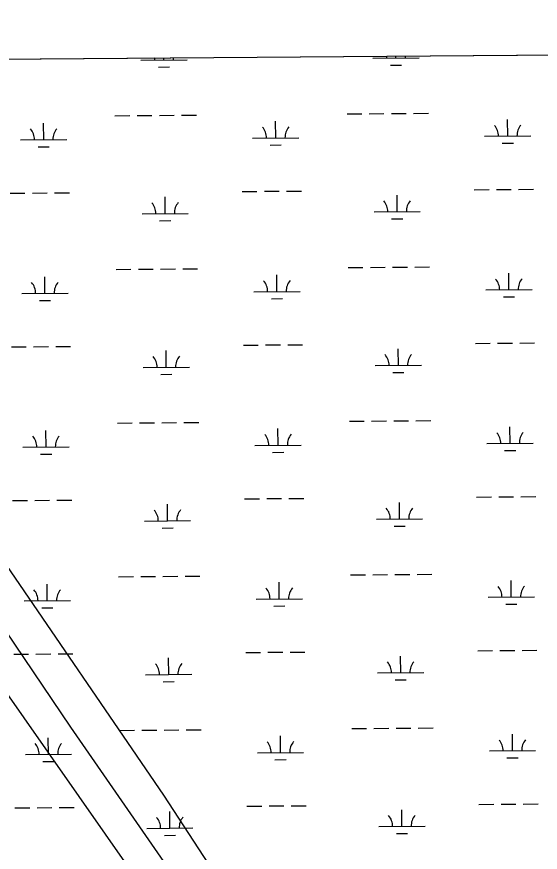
# Model space of a CAD drawing. Extents: x 3540316 to 3578335, y 553172 to 578787.
# Drawn here: x 3564138 to 3565271, y 575191 to 577000 of the extents above; entities that cross this region are included whole.
import ezdxf

# ---------------------------------------------------------------- set-up
doc = ezdxf.new("R2010")
doc.units = 0
for name, color, linetype in [('V-GRID-FRAM', 7, 'Continuous'), ('V-SITE-VEGE', 7, 'Continuous'), ('V-UTIL-LINE', 7, 'Continuous'), ('V-WETL-SWMP', 7, 'Continuous')]:
    doc.layers.add(name, color=color, linetype=linetype)

msp = doc.modelspace()

# ---------------------------------------------------------------- linework, layer by layer
at = {"layer": 'V-GRID-FRAM'}
for points in [[(3544387.2, 576756.044), (3576013.002, 576999.844), (3576161.105, 558817.207), (3544519.435, 558573.285), (3544387.2, 576756.044)], [(3544387.2, 576756.044), (3576013.002, 576999.844)]]:
    msp.add_lwpolyline(points, dxfattribs=at)
at = {"layer": 'V-SITE-VEGE'}
for p, q in [((3563370.4855431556, 576902.3841628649), (3568274.2263462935, 576940.1865878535)), ((3564456.148, 575314.5069999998), (3563370.4855431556, 576902.3841628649)), ((3563725.901, 576091.205), (3564474.6380000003, 575023.2440000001)), ((3565038.4990000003, 574426.854), (3564456.148, 575314.5069999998))]:
    msp.add_line(p, q, dxfattribs=at)
at = {"layer": 'V-UTIL-LINE'}
msp.add_lwpolyline([(3563283.7893940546, 576897.1081793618), (3563728.47550468, 576240.184493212), (3564254.013453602, 575461.9840496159), (3564708.8065440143, 574805.0613634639), (3565032.214897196, 574350.268273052), (3565345.516270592, 573875.2622230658), (3565658.8176439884, 573440.683092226), (3566012.54593653, 572935.3581028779), (3566477.44500673, 572278.434416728), (3566790.746380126, 571793.3223869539), (3567073.7288141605, 571348.6362763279), (3567296.0713694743, 570994.908983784)], dxfattribs=at)
at = {"layer": 'V-WETL-SWMP'}
for p, q in [((3559809.408964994, 576874.9321959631), (3568176.385434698, 576939.432342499)), ((3564406.5179385, 576906.0635225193), (3564506.5149672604, 576906.8343859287)), ((3564456.51645288, 576906.4489542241), (3564456.4832504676, 576910.7560056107)), ((3564908.411025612, 576909.9325476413), (3565008.4080543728, 576910.7034110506)), ((3564958.4095399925, 576910.317979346), (3564958.3763374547, 576914.6250469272)), ((3564444.6357611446, 576890.9259106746), (3564468.635048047, 576891.1109178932)), ((3564946.5288482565, 576894.7949357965), (3564970.528135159, 576894.9799430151)), ((3564350.6012091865, 576785.557912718), (3564382.60025839, 576785.8045890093)), ((3564398.5997829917, 576785.9279271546), (3564430.598832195, 576786.1746034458)), ((3564446.598356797, 576786.2979415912), (3564478.5974060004, 576786.5446178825)), ((3564494.596930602, 576786.667956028), (3564526.595979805, 576786.914632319)), ((3564852.494296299, 576789.42693784), (3564884.493345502, 576789.6736141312)), ((3564900.492870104, 576789.7969522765), (3564932.4919193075, 576790.0436285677)), ((3564948.491443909, 576790.1669667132), (3564980.4904931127, 576790.4136430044)), ((3564996.490017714, 576790.5369811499), (3565028.4890669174, 576790.7836574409)), ((3565200.1911275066, 576741.3637826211), (3565199.913617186, 576777.3627093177)), ((3564196.4049532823, 576733.6257323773), (3564196.127442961, 576769.6246590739)), ((3564698.298040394, 576737.4947574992), (3564698.0205300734, 576773.4936841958)), ((3565150.1926131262, 576740.9783509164), (3565250.1896418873, 576741.7492143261)), ((3564146.406438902, 576733.2403006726), (3564246.403467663, 576734.0111640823)), ((3564648.2995260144, 576737.1093257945), (3564748.2965547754, 576737.8801892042)), ((3565188.310435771, 576725.8407390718), (3565212.3097226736, 576726.0257462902)), ((3564184.524261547, 576718.102688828), (3564208.5235484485, 576718.2876960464)), ((3564686.4173486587, 576721.9717139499), (3564710.4166355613, 576722.1567211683)), ((3564123.8889558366, 576617.6312984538), (3564155.88800504, 576617.877974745)), ((3564171.8875296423, 576618.0013128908), (3564203.8865788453, 576618.2479891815)), ((3564219.886103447, 576618.3713273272), (3564251.8851526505, 576618.6180036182)), ((3564625.782042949, 576621.5003235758), (3564657.7810921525, 576621.746999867)), ((3564673.780616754, 576621.8703380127), (3564705.7796659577, 576622.1170143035)), ((3564721.7791905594, 576622.2403524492), (3564753.7782397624, 576622.4870287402)), ((3565127.6751300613, 576625.3693486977), (3565159.6741792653, 576625.6160249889)), ((3565175.673703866, 576625.7393631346), (3565207.67275307, 576625.9860394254)), ((3565223.6722776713, 576626.1093775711), (3565255.6713268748, 576626.3560538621)), ((3564459.080918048, 576573.7838725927), (3564458.8034077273, 576609.7827992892)), ((3564960.9740051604, 576577.6528977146), (3564960.696494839, 576613.6518244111)), ((3564409.082403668, 576573.3984408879), (3564509.0794324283, 576574.1693042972)), ((3564910.97549078, 576577.2674660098), (3565010.9725195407, 576578.0383294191)), ((3564949.093313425, 576562.1298541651), (3564973.092600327, 576562.3148613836)), ((3564447.2002263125, 576558.2608290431), (3564471.199513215, 576558.4458362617)), ((3564353.1656743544, 576452.8928310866), (3564385.164723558, 576453.1395073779)), ((3564401.1642481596, 576453.2628455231), (3564433.1632973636, 576453.5095218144)), ((3564449.162821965, 576453.6328599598), (3564481.1618711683, 576453.8795362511)), ((3564497.16139577, 576454.0028743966), (3564529.160444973, 576454.2495506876)), ((3564855.058761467, 576456.7618562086), (3564887.0578106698, 576457.0085324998)), ((3564903.057335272, 576457.1318706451), (3564935.0563844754, 576457.3785469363)), ((3564951.0559090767, 576457.5018850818), (3564983.0549582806, 576457.748561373)), ((3564999.054482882, 576457.8718995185), (3565031.0535320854, 576458.1185758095)), ((3564198.9694184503, 576400.9606507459), (3564198.6919081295, 576436.9595774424)), ((3564700.8625055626, 576404.8296758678), (3564700.5849952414, 576440.8286025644)), ((3565202.7555926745, 576408.6987009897), (3565202.4780823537, 576444.6976276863)), ((3564148.97090407, 576400.5752190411), (3564248.967932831, 576401.3460824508)), ((3564650.8639911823, 576404.444244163), (3564750.8610199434, 576405.2151075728)), ((3565152.757078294, 576408.313269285), (3565252.7541070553, 576409.0841326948)), ((3564187.0887267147, 576385.4376071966), (3564211.088013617, 576385.6226144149)), ((3564688.9818138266, 576389.3066323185), (3564712.981100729, 576389.4916395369)), ((3565190.874900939, 576393.1756574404), (3565214.8741878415, 576393.3606646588)), ((3564628.346508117, 576288.8352419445), (3564660.345557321, 576289.0819182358)), ((3564676.345081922, 576289.2052563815), (3564708.3441311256, 576289.4519326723)), ((3564724.3436557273, 576289.575270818), (3564756.3427049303, 576289.821947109)), ((3565130.2395952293, 576292.7042670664), (3565162.238644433, 576292.9509433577)), ((3565178.238169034, 576293.0742815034), (3565210.237218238, 576293.3209577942)), ((3565226.236742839, 576293.44429594), (3565258.2357920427, 576293.690972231)), ((3564126.453421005, 576284.9662168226), (3564158.452470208, 576285.2128931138)), ((3564174.4519948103, 576285.3362312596), (3564206.4510440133, 576285.5829075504)), ((3564222.450568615, 576285.706245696), (3564254.4496178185, 576285.952921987)), ((3564461.645383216, 576241.1187909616), (3564461.367872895, 576277.117717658)), ((3564963.5384703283, 576244.9878160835), (3564963.260960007, 576280.98674278)), ((3564411.646868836, 576240.7333592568), (3564511.6438975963, 576241.504222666)), ((3564913.539955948, 576244.6023843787), (3565013.536984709, 576245.3732477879)), ((3564449.764691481, 576225.595747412), (3564473.763978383, 576225.7807546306)), ((3564951.657778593, 576229.4647725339), (3564975.657065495, 576229.6497797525)), ((3564355.730139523, 576120.2277494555), (3564387.729188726, 576120.4744257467)), ((3564403.7287133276, 576120.5977638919), (3564435.7277625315, 576120.8444401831)), ((3564451.7272871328, 576120.9677783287), (3564483.726336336, 576121.2144546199)), ((3564499.725860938, 576121.3377927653), (3564531.724910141, 576121.5844690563)), ((3564703.4269707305, 576072.1645942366), (3564703.1494604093, 576108.1635209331)), ((3564857.623226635, 576124.0967745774), (3564889.622275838, 576124.3434508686)), ((3564905.62180044, 576124.4667890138), (3564937.6208496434, 576124.713465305)), ((3564953.6203742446, 576124.8368034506), (3564985.6194234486, 576125.0834797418)), ((3565001.6189480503, 576125.2068178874), (3565033.6179972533, 576125.4534941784)), ((3565205.3200578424, 576076.0336193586), (3565205.0425475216, 576112.032546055)), ((3564201.5338836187, 576068.2955691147), (3564201.2563732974, 576104.2944958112)), ((3564653.42845635, 576071.7791625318), (3564753.4254851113, 576072.5500259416)), ((3565155.3215434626, 576075.6481876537), (3565255.318572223, 576076.4190510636)), ((3564151.535369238, 576067.9101374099), (3564251.532397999, 576068.6810008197)), ((3564691.5462789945, 576056.6415506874), (3564715.545565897, 576056.8265579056)), ((3565193.439366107, 576060.5105758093), (3565217.4386530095, 576060.6955830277)), ((3564189.6531918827, 576052.7725255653), (3564213.652478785, 576052.9575327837)), ((3564129.0178861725, 575952.3011351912), (3564161.0169353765, 575952.5478114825)), ((3564177.0164599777, 575952.6711496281), (3564209.015509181, 575952.9178259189)), ((3564225.015033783, 575953.0411640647), (3564257.014082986, 575953.2878403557)), ((3564630.910973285, 575956.1701603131), (3564662.910022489, 575956.4168366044)), ((3564678.9095470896, 575956.5401747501), (3564710.9085962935, 575956.7868510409)), ((3564726.908120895, 575956.9101891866), (3564758.9071700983, 575957.1568654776)), ((3564966.1029354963, 575912.322734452), (3564965.825425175, 575948.3216611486)), ((3565132.804060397, 575960.039185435), (3565164.8031096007, 575960.2858617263)), ((3565180.802634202, 575960.409199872), (3565212.8016834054, 575960.6558761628)), ((3565228.801208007, 575960.7792143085), (3565260.8002572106, 575961.0258905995)), ((3564464.209848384, 575908.4537093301), (3564463.9323380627, 575944.4526360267)), ((3564414.2113340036, 575908.0682776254), (3564514.208362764, 575908.8391410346)), ((3564916.104421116, 575911.9373027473), (3565016.1014498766, 575912.7081661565)), ((3564452.3291566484, 575892.9306657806), (3564476.3284435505, 575893.1156729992)), ((3564954.2222437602, 575896.7996909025), (3564978.2215306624, 575896.9846981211)), ((3564358.2946046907, 575787.5626678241), (3564390.2936538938, 575787.8093441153)), ((3564406.2931784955, 575787.9326822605), (3564438.292227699, 575788.1793585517)), ((3564454.2917523, 575788.3026966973), (3564486.290801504, 575788.5493729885)), ((3564502.290326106, 575788.672711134), (3564534.289375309, 575788.919387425)), ((3564860.1876918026, 575791.431692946), (3564892.186741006, 575791.6783692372)), ((3564908.186265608, 575791.8017073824), (3564940.185314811, 575792.0483836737)), ((3564956.1848394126, 575792.1717218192), (3564988.183888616, 575792.4183981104)), ((3565004.183413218, 575792.5417362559), (3565036.1824624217, 575792.7884125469)), ((3564204.098348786, 575735.6304874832), (3564203.820838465, 575771.6294141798)), ((3564705.991435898, 575739.4995126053), (3564705.7139255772, 575775.4984393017)), ((3565207.8845230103, 575743.3685377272), (3565207.6070126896, 575779.3674644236)), ((3564154.099834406, 575735.2450557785), (3564254.096863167, 575736.0159191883)), ((3564655.9929215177, 575739.1140809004), (3564755.989950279, 575739.8849443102)), ((3565157.88600863, 575742.9831060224), (3565257.8830373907, 575743.7539694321)), ((3565196.0038312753, 575727.8454941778), (3565220.003118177, 575728.0305013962)), ((3564192.21765705, 575720.107443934), (3564216.2169439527, 575720.2924511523)), ((3564694.1107441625, 575723.9764690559), (3564718.110031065, 575724.1614762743)), ((3564131.5823513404, 575619.6360535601), (3564163.5814005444, 575619.8827298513)), ((3564179.5809251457, 575620.006067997), (3564211.579974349, 575620.2527442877)), ((3564227.579498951, 575620.3760824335), (3564259.578548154, 575620.6227587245)), ((3564633.475438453, 575623.505078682), (3564665.4744876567, 575623.7517549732)), ((3564681.4740122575, 575623.8750931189), (3564713.4730614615, 575624.1217694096)), ((3564729.472586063, 575624.2451075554), (3564761.471635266, 575624.4917838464)), ((3565135.368525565, 575627.3741038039), (3565167.3675747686, 575627.6207800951)), ((3565183.36709937, 575627.7441182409), (3565215.3661485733, 575627.9907945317)), ((3565231.365673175, 575628.1141326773), (3565263.364722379, 575628.3608089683)), ((3564466.774313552, 575575.7886276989), (3564466.4968032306, 575611.7875543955)), ((3564968.667400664, 575579.6576528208), (3564968.389890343, 575615.6565795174)), ((3564416.7757991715, 575575.4031959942), (3564516.7728279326, 575576.1740594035)), ((3564918.668886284, 575579.2722211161), (3565018.6659150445, 575580.0430845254)), ((3564454.8936218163, 575560.2655841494), (3564478.8929087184, 575560.450591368)), ((3564956.786708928, 575564.1346092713), (3564980.785995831, 575564.3196164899)), ((3564862.7521569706, 575458.7666113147), (3564894.751206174, 575459.0132876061)), ((3564910.7507307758, 575459.1366257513), (3564942.7497799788, 575459.3833020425)), ((3564958.749304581, 575459.506640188), (3564990.748353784, 575459.7533164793)), ((3565006.7478783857, 575459.8766546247), (3565038.7469275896, 575460.1233309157)), ((3564206.662813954, 575402.9654058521), (3564206.385303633, 575438.9643325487)), ((3564360.8590698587, 575454.8975861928), (3564392.8581190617, 575455.144262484)), ((3564408.8576436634, 575455.2676006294), (3564440.856692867, 575455.5142769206)), ((3564456.856217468, 575455.637615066), (3564488.855266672, 575455.8842913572)), ((3564504.854791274, 575456.0076295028), (3564536.853840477, 575456.2543057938)), ((3564708.555901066, 575406.834430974), (3564708.278390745, 575442.8333576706)), ((3565210.4489881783, 575410.703456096), (3565210.1714778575, 575446.7023827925)), ((3564156.6642995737, 575402.5799741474), (3564256.661328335, 575403.3508375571)), ((3564658.557386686, 575406.4489992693), (3564758.5544154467, 575407.219862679)), ((3565160.450473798, 575410.3180243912), (3565260.4475025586, 575411.0888878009)), ((3564194.782122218, 575387.4423623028), (3564218.7814091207, 575387.6273695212)), ((3564696.675209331, 575391.3113874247), (3564720.674496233, 575391.4963946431)), ((3565198.568296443, 575395.1804125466), (3565222.567583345, 575395.365419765)), ((3565137.932990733, 575294.7090221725), (3565169.9320399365, 575294.9556984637)), ((3565185.9315645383, 575295.0790366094), (3565217.9306137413, 575295.3257129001)), ((3565233.930138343, 575295.4490510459), (3565265.929187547, 575295.6957273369)), ((3564134.1468165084, 575286.9709719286), (3564166.1458657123, 575287.2176482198)), ((3564182.1453903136, 575287.3409863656), (3564214.144439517, 575287.5876626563)), ((3564230.1439641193, 575287.711000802), (3564262.143013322, 575287.957677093)), ((3564469.33877872, 575243.1235460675), (3564469.061268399, 575279.122472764)), ((3564636.0399036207, 575290.8399970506), (3564668.0389528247, 575291.0866733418)), ((3564684.0384774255, 575291.2100114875), (3564716.0375266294, 575291.4566877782)), ((3564732.037051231, 575291.580025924), (3564764.0361004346, 575291.826702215)), ((3564971.2318658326, 575246.9925711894), (3564970.954355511, 575282.9914978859)), ((3564419.3402643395, 575242.7381143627), (3564519.3372931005, 575243.508977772)), ((3564921.233351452, 575246.6071394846), (3565021.2303802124, 575247.378002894)), ((3564457.458086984, 575227.600502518), (3564481.457373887, 575227.7855097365)), ((3564959.351174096, 575231.4695276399), (3564983.3504609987, 575231.6545348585))]:
    msp.add_line(p, q, dxfattribs=at)
for centre, radius, start, end in [((3564401.2714981, 576906.4978956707), 35.24628790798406, 359.6698565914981, 6.683864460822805), ((3564511.7540875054, 576907.3495908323), 35.24628790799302, 174.19948655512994, 181.21351176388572), ((3564903.164585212, 576910.3669207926), 35.24628790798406, 359.6698565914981, 6.6838909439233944), ((3565013.6471746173, 576911.2186159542), 35.24628790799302, 174.19946007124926, 181.21351176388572), ((3564643.0530856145, 576737.5436989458), 35.24628790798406, 359.6698565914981, 41.21351492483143), ((3564753.5356750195, 576738.3953941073), 35.24628790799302, 139.6698534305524, 181.21351176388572), ((3565144.946172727, 576741.4127240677), 35.24628790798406, 359.6698565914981, 41.21351492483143), ((3565255.428762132, 576742.2644192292), 35.24628790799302, 139.6698534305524, 181.21351176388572), ((3564141.159998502, 576733.6746738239), 35.24628790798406, 359.6698565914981, 41.21351492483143), ((3564251.6425879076, 576734.5263689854), 35.24628790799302, 139.6698534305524, 181.21351176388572), ((3564403.835963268, 576573.8328140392), 35.24628790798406, 359.6698565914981, 41.21351492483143), ((3564514.3185526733, 576574.6845092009), 35.24628790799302, 139.6698534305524, 181.21351176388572), ((3564905.7290503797, 576577.7018391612), 35.24628790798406, 359.6698565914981, 41.21351492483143), ((3565016.211639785, 576578.5535343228), 35.24628790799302, 139.6698534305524, 181.21351176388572), ((3564143.7244636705, 576401.0095921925), 35.24628790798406, 359.6698565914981, 41.21351492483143), ((3564254.2070530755, 576401.861287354), 35.24628790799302, 139.6698534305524, 181.21351176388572), ((3564645.6175507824, 576404.8786173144), 35.24628790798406, 359.6698565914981, 41.21351492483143), ((3564756.1001401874, 576405.7303124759), 35.24628790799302, 139.6698534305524, 181.21351176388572), ((3565147.5106378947, 576408.7476424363), 35.24628790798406, 359.6698565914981, 41.21351492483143), ((3565257.9932273, 576409.5993375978), 35.24628790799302, 139.6698534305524, 181.21351176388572), ((3564406.4004284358, 576241.167732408), 35.24628790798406, 359.6698565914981, 41.21351492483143), ((3564516.8830178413, 576242.0194275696), 35.24628790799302, 139.6698534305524, 181.21351176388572), ((3564908.2935155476, 576245.03675753), 35.24628790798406, 359.6698565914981, 41.21351492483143), ((3565018.776104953, 576245.8884526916), 35.24628790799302, 139.6698534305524, 181.21351176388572), ((3564146.2889288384, 576068.3445105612), 35.24628790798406, 359.6698565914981, 41.21351492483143), ((3564256.7715182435, 576069.1962057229), 35.24628790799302, 139.6698534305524, 181.21351176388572), ((3564648.1820159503, 576072.2135356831), 35.24628790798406, 359.6698565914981, 41.21351492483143), ((3564758.6646053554, 576073.0652308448), 35.24628790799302, 139.6698534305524, 181.21351176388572), ((3565150.0751030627, 576076.0825608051), 35.24628790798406, 359.6698565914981, 41.21351492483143), ((3565260.5576924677, 576076.9342559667), 35.24628790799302, 139.6698534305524, 181.21351176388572), ((3564408.964893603, 575908.5026507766), 35.24628790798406, 359.6698565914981, 41.21351492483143), ((3564519.4474830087, 575909.3543459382), 35.24628790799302, 139.6698534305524, 181.21351176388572), ((3564910.857980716, 575912.3716758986), 35.24628790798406, 359.6698565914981, 41.21351492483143), ((3565021.340570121, 575913.2233710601), 35.24628790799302, 139.6698534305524, 181.21351176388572), ((3565152.6395682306, 575743.4174791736), 35.24628790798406, 359.6698565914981, 41.21351492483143), ((3565263.1221576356, 575744.2691743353), 35.24628790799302, 139.6698534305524, 181.21351176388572), ((3564148.853394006, 575735.6794289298), 35.24628790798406, 359.6698565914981, 41.21351492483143), ((3564259.335983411, 575736.5311240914), 35.24628790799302, 139.6698534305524, 181.21351176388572), ((3564650.7464811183, 575739.5484540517), 35.24628790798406, 359.6698565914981, 41.21351492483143), ((3564761.2290705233, 575740.4001492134), 35.24628790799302, 139.6698534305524, 181.21351176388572), ((3564913.422445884, 575579.7065942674), 35.24628790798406, 359.6698565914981, 41.21351492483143), ((3565023.905035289, 575580.5582894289), 35.24628790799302, 139.6698534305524, 181.21351176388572), ((3564411.5293587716, 575575.8375691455), 35.24628790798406, 359.6698565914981, 41.21351492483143), ((3564522.011948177, 575576.689264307), 35.24628790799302, 139.6698534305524, 181.21351176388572), ((3564151.417859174, 575403.0143472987), 35.24628790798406, 359.6698565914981, 41.21351492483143), ((3564261.900448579, 575403.8660424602), 35.24628790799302, 139.6698534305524, 181.21351176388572), ((3564653.310946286, 575406.8833724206), 35.24628790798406, 359.6698565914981, 41.21351492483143), ((3564763.793535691, 575407.7350675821), 35.24628790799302, 139.6698534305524, 181.21351176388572), ((3565155.2040333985, 575410.7523975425), 35.24628790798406, 359.6698565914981, 41.21351492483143), ((3565265.6866228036, 575411.604092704), 35.24628790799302, 139.6698534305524, 181.21351176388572), ((3564414.0938239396, 575243.172487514), 35.24628790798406, 359.6698565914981, 41.21351492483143), ((3564524.576413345, 575244.0241826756), 35.24628790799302, 139.6698534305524, 181.21351176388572), ((3564915.986911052, 575247.041512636), 35.24628790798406, 359.6698565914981, 41.21351492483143), ((3565026.469500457, 575247.8932077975), 35.24628790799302, 139.6698534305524, 181.21351176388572)]:
    msp.add_arc(centre, radius, start, end, dxfattribs=at)

doc.saveas('drawing.dxf')
